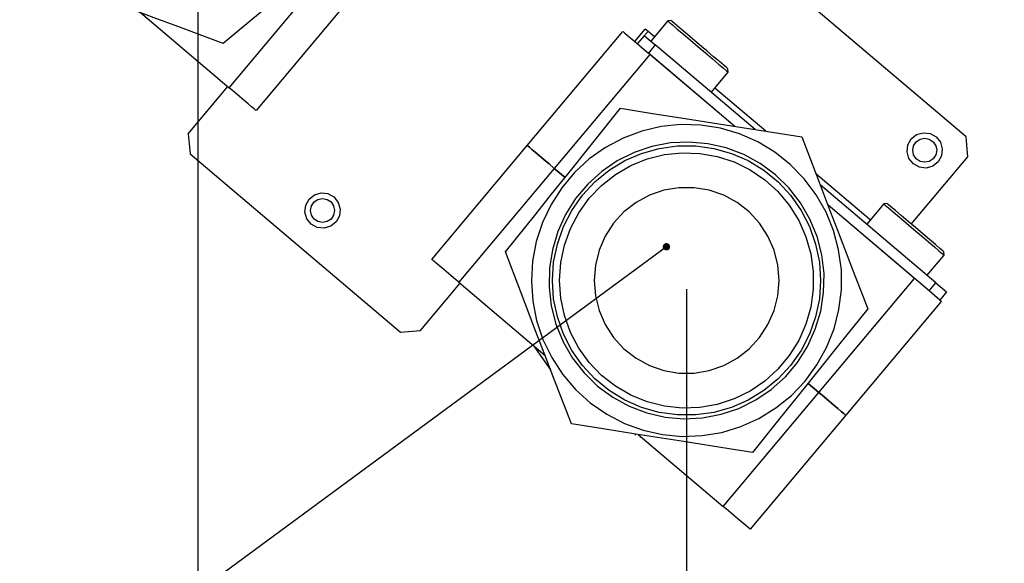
# Model space of a CAD drawing. Header units: millimetres. Extents: x 0 to 39025, y -31299 to 8400.
# Tile 301 of 373: x 14229 to 14369, y 1836 to 1913. Entities that reach past the tile are written whole.
import ezdxf

# ---------------------------------------------------------------- set-up
doc = ezdxf.new("R2010")
doc.units = ezdxf.units.MM
doc.header["$PDSIZE"] = -1
doc.layers.add('ANOTACIJE', color=7, linetype='Continuous')
doc.layers.add('DIMENZIJE', color=4, linetype='Continuous')
doc.styles.add('SLDTEXTSTYLE6', font='txt')
doc.styles.get("Standard").update_dxf_attribs({"font": 'Montserrat-Regular.ttf'})
doc.dimstyles.new('SLDDIMSTYLE0', dxfattribs={"dimtxt": 3, "dimasz": 3.414889, "dimexe": 0, "dimexo": 0.0625, "dimgap": 0.75, "dimtad": 1, "dimdec": 0, "dimlfac": 20, "dimrnd": 1e-09, "dimzin": 12, "dimdsep": 46, "dimtxsty": 'SLDTEXTSTYLE6', "dimsah": 1, "dimcen": 0.09, "dimadec": 0, "dimazin": 3, "dimtfac": 1, "dimtdec": 0, "dimtofl": 0, "dimtmove": 0, "dimatfit": 3, "dimfxl": 1, "dimfrac": 2, "dimtolj": 1, "dimtzin": 12, "dimarcsym": 0})
doc.dimstyles.new('SLDDIMSTYLE2', dxfattribs={"dimtxt": 0.18, "dimasz": 1.050735, "dimexe": 0, "dimexo": 0.0625, "dimgap": 0, "dimtad": 0, "dimtih": 1, "dimtoh": 1, "dimdec": 0, "dimrnd": 1e-09, "dimzin": 0, "dimdsep": 46, "dimtxsty": 'Standard', "dimblk1": 'DOT', "dimblk2": 'DOT', "dimsah": 1, "dimcen": 0.09, "dimadec": 0, "dimazin": 0, "dimtfac": 1.050735, "dimtdec": 0, "dimtofl": 0, "dimtmove": 0, "dimatfit": 3, "dimldrblk": 'DOT', "dimfxl": 1, "dimfrac": 2, "dimtolj": 1, "dimtzin": 0, "dimarcsym": 0})

# ---------------------------------------------------------------- blocks, each defined once
blk = doc.blocks.new('*U56')
at = {"lineweight": 25}
for points in [[(178.58, 450.3), (178.58, 450.3), (82.42, 531.77), (82.42, 531.77)], [(74.19, 457.24), (74.19, 457.24), (87.72, 473.38), (87.72, 473.38)], [(91.55, 470.14), (91.55, 470.14), (78.01, 454), (78.01, 454)], [(61.64, 467.87), (61.64, 467.87), (74.19, 457.24), (74.19, 457.24)], [(136.33, 466.69), (136.33, 466.69), (133.92, 463.81), (133.92, 463.81)], [(136.81, 466.74), (136.81, 466.74), (136.33, 466.69), (136.33, 466.69)], [(116.43, 449.06), (116.43, 449.06), (129.96, 465.2), (129.96, 465.2)], [(131.67, 463.76), (131.67, 463.76), (133.15, 465.52), (133.15, 465.52)], [(132.05, 463.43), (132.05, 463.43), (133.02, 464.59), (133.02, 464.59)], [(133.02, 464.59), (133.02, 464.59), (134.55, 463.29), (134.55, 463.29)], [(133.53, 465.2), (133.53, 465.2), (133.15, 465.52), (133.15, 465.52)], [(134.44, 464.43), (134.44, 464.43), (133.53, 465.2), (133.53, 465.2)], [(134.55, 463.29), (134.55, 463.29), (133.58, 462.13), (133.58, 462.13)], [(148.69, 451.31), (148.69, 451.31), (134.55, 463.29), (134.55, 463.29)], [(133.79, 461.96), (133.79, 461.96), (120.26, 445.82), (120.26, 445.82)], [(133.58, 462.13), (133.58, 462.13), (133.58, 462.14), (133.58, 462.14)], [(145.82, 451.76), (145.82, 451.76), (133.58, 462.13), (133.58, 462.13)], [(145.82, 451.76), (145.82, 451.76), (133.79, 461.96), (133.79, 461.96)], [(142.47, 456.57), (142.47, 456.57), (144.89, 459.45), (144.89, 459.45)], [(144.89, 459.45), (144.89, 459.45), (144.84, 459.93), (144.84, 459.93)], [(68.41, 450.7), (68.41, 450.7), (74.01, 457.39), (74.01, 457.39)], [(150.21, 451.07), (150.21, 451.07), (142.99, 457.19), (142.99, 457.19)], [(68.41, 450.7), (68.41, 450.7), (68.65, 447.87), (68.65, 447.87)], [(178.82, 447.47), (178.82, 447.47), (178.58, 450.3), (178.58, 450.3)], [(68.65, 447.87), (68.65, 447.87), (98.47, 422.6), (98.47, 422.6)], [(102.9, 432.91), (102.9, 432.91), (116.43, 449.06), (116.43, 449.06)], [(170.82, 437.92), (170.82, 437.92), (178.82, 447.47), (178.82, 447.47)], [(120.26, 445.82), (120.26, 445.82), (106.72, 429.68), (106.72, 429.68)], [(120.26, 445.82), (120.26, 445.82), (121.78, 444.52), (121.78, 444.52)], [(121.78, 444.52), (121.78, 444.52), (120.26, 445.82), (120.26, 445.82)], [(165.02, 438.52), (165.02, 438.52), (157.31, 445.06), (157.31, 445.06)], [(174.31, 429.6), (174.31, 429.6), (157.9, 443.5), (157.9, 443.5)], [(166.92, 440.79), (166.92, 440.79), (164.51, 437.91), (164.51, 437.91)], [(167.39, 440.82), (167.39, 440.82), (166.92, 440.79), (166.92, 440.79)], [(173.34, 428.45), (173.34, 428.45), (159.03, 440.58), (159.03, 440.58)], [(171.26, 430.22), (171.26, 430.22), (159.03, 440.58), (159.03, 440.58)], [(175.47, 433.54), (175.47, 433.54), (175.43, 434.01), (175.43, 434.01)], [(173.06, 430.67), (173.06, 430.67), (175.47, 433.54), (175.47, 433.54)], [(106.72, 429.68), (106.72, 429.68), (118.95, 419.32), (118.95, 419.32)], [(157.72, 414.08), (157.72, 414.08), (171.26, 430.22), (171.26, 430.22)], [(101.29, 422.84), (101.29, 422.84), (106.89, 429.53), (106.89, 429.53)], [(173.34, 428.45), (173.34, 428.45), (174.31, 429.6), (174.31, 429.6)], [(174.87, 427.16), (174.87, 427.16), (173.34, 428.45), (173.34, 428.45)], [(174.31, 429.6), (174.31, 429.6), (175.84, 428.31), (175.84, 428.31)], [(175.84, 428.31), (175.84, 428.31), (174.87, 427.16), (174.87, 427.16)], [(175.08, 426.98), (175.08, 426.98), (161.54, 410.84), (161.54, 410.84)], [(98.47, 422.6), (98.47, 422.6), (101.29, 422.84), (101.29, 422.84)], [(117.25, 420.76), (117.25, 420.76), (119.74, 417.26), (119.74, 417.26)], [(156.2, 415.37), (156.2, 415.37), (157.72, 414.08), (157.72, 414.08)], [(157.72, 414.08), (157.72, 414.08), (156.2, 415.37), (156.2, 415.37)], [(144.19, 397.94), (144.19, 397.94), (157.72, 414.08), (157.72, 414.08)], [(161.54, 410.84), (161.54, 410.84), (148.01, 394.7), (148.01, 394.7)], [(131.71, 408.21), (131.71, 408.21), (131.71, 408.02), (131.71, 408.02)], [(132.15, 408.14), (132.15, 408.14), (144.19, 397.94), (144.19, 397.94)], [(132.37, 407.81), (132.37, 407.81), (132.54, 407.81), (132.54, 407.81)]]:
    blk.add_open_spline(points, degree=3, dxfattribs=at)
for points, knots in [([(93.35, 480.16), (93.35, 480.16), (89.82, 477.22), (89.82, 477.22), (89.82, 477.22), (86.21, 474.22), (86.21, 474.22), (86.21, 474.22), (81.1, 469.97), (81.1, 469.97), (81.1, 469.97), (75.9, 465.64), (75.9, 465.64), (75.9, 465.64), (73.34, 463.5), (73.34, 463.5)], [0, 0, 0, 0, 1, 1, 1, 2, 2, 2, 3, 3, 3, 4, 4, 4, 5, 5, 5, 5]), ([(73.34, 463.5), (73.34, 463.5), (66.92, 465.9), (66.92, 465.9), (66.92, 465.9), (63.55, 467.15), (63.55, 467.15), (63.55, 467.15), (60.16, 468.42), (60.16, 468.42), (60.16, 468.42), (54.56, 470.51), (54.56, 470.51), (54.56, 470.51), (48.98, 472.59), (48.98, 472.59)], [0, 0, 0, 0, 1, 1, 1, 2, 2, 2, 3, 3, 3, 4, 4, 4, 5, 5, 5, 5]), ([(136.33, 466.69), (136.33, 466.69), (136.34, 466.69), (136.34, 466.69), (136.34, 466.69), (136.55, 466.52), (136.55, 466.52), (136.55, 466.52), (137, 466.13), (137, 466.13), (137, 466.13), (137.68, 465.55), (137.68, 465.55), (137.68, 465.55), (138.55, 464.82), (138.55, 464.82), (138.55, 464.82), (139.54, 463.98), (139.54, 463.98), (139.54, 463.98), (140.61, 463.08), (140.61, 463.08)], [0, 0, 0, 0, 1, 1, 1, 2, 2, 2, 3, 3, 3, 4, 4, 4, 5, 5, 5, 6, 6, 6, 7, 7, 7, 7]), ([(144.84, 459.93), (144.84, 459.93), (144.71, 460.04), (144.71, 460.04), (144.71, 460.04), (144.31, 460.38), (144.31, 460.38), (144.31, 460.38), (143.67, 460.93), (143.67, 460.93), (143.67, 460.93), (142.83, 461.63), (142.83, 461.63), (142.83, 461.63), (141.87, 462.45), (141.87, 462.45), (141.87, 462.45), (140.83, 463.33), (140.83, 463.33), (140.83, 463.33), (139.78, 464.21), (139.78, 464.21), (139.78, 464.21), (138.82, 465.03), (138.82, 465.03), (138.82, 465.03), (137.99, 465.74), (137.99, 465.74), (137.99, 465.74), (137.35, 466.28), (137.35, 466.28), (137.35, 466.28), (136.95, 466.62), (136.95, 466.62), (136.95, 466.62), (136.81, 466.74), (136.81, 466.74)], [0, 0, 0, 0, 1, 1, 1, 2, 2, 2, 3, 3, 3, 4, 4, 4, 5, 5, 5, 6, 6, 6, 7, 7, 7, 8, 8, 8, 9, 9, 9, 10, 10, 10, 11, 11, 11, 12, 12, 12, 12]), ([(129.96, 465.2), (129.96, 465.2), (130.04, 465.13), (130.04, 465.13), (130.04, 465.13), (130.26, 464.95), (130.26, 464.95), (130.26, 464.95), (130.61, 464.65), (130.61, 464.65), (130.61, 464.65), (131.09, 464.25), (131.09, 464.25), (131.09, 464.25), (131.66, 463.76), (131.66, 463.76), (131.66, 463.76), (132.33, 463.2), (132.33, 463.2), (132.33, 463.2), (133.05, 462.59), (133.05, 462.59), (133.05, 462.59), (133.58, 462.13), (133.58, 462.13)], [0, 0, 0, 0, 1, 1, 1, 2, 2, 2, 3, 3, 3, 4, 4, 4, 5, 5, 5, 6, 6, 6, 7, 7, 7, 8, 8, 8, 8]), ([(133.53, 465.2), (133.53, 465.2), (133.43, 465.08), (133.43, 465.08), (133.43, 465.08), (133.34, 464.96), (133.34, 464.96), (133.34, 464.96), (133.24, 464.86), (133.24, 464.86), (133.24, 464.86), (133.17, 464.76), (133.17, 464.76), (133.17, 464.76), (133.1, 464.69), (133.1, 464.69), (133.1, 464.69), (133.05, 464.63), (133.05, 464.63), (133.05, 464.63), (133.03, 464.59), (133.03, 464.59), (133.03, 464.59), (133.02, 464.59), (133.02, 464.59)], [0, 0, 0, 0, 1, 1, 1, 2, 2, 2, 3, 3, 3, 4, 4, 4, 5, 5, 5, 6, 6, 6, 7, 7, 7, 8, 8, 8, 8]), ([(140.61, 463.08), (140.61, 463.08), (141.68, 462.18), (141.68, 462.18), (141.68, 462.18), (142.67, 461.33), (142.67, 461.33), (142.67, 461.33), (143.54, 460.59), (143.54, 460.59), (143.54, 460.59), (144.22, 460.02), (144.22, 460.02), (144.22, 460.02), (144.67, 459.63), (144.67, 459.63), (144.67, 459.63), (144.88, 459.46), (144.88, 459.46), (144.88, 459.46), (144.89, 459.45), (144.89, 459.45)], [0, 0, 0, 0, 1, 1, 1, 2, 2, 2, 3, 3, 3, 4, 4, 4, 5, 5, 5, 6, 6, 6, 7, 7, 7, 7]), ([(78.01, 454), (78.01, 454), (77.94, 454.06), (77.94, 454.06), (77.94, 454.06), (77.72, 454.25), (77.72, 454.25), (77.72, 454.25), (77.36, 454.54), (77.36, 454.54), (77.36, 454.54), (76.89, 454.95), (76.89, 454.95), (76.89, 454.95), (76.31, 455.44), (76.31, 455.44), (76.31, 455.44), (75.65, 456), (75.65, 456), (75.65, 456), (74.94, 456.61), (74.94, 456.61), (74.94, 456.61), (74.19, 457.24), (74.19, 457.24)], [0, 0, 0, 0, 1, 1, 1, 2, 2, 2, 3, 3, 3, 4, 4, 4, 5, 5, 5, 6, 6, 6, 7, 7, 7, 8, 8, 8, 8]), ([(113.33, 434), (113.33, 434), (117.62, 439.35), (117.62, 439.35), (117.62, 439.35), (119.88, 442.16), (119.88, 442.16), (119.88, 442.16), (122.15, 444.98), (122.15, 444.98), (122.15, 444.98), (125.91, 449.66), (125.91, 449.66), (125.91, 449.66), (129.65, 454.32), (129.65, 454.32)], [0, 0, 0, 0, 1, 1, 1, 2, 2, 2, 3, 3, 3, 4, 4, 4, 5, 5, 5, 5]), ([(129.65, 454.32), (129.65, 454.32), (134.18, 453.6), (134.18, 453.6), (134.18, 453.6), (138.8, 452.87), (138.8, 452.87), (138.8, 452.87), (145.35, 451.84), (145.35, 451.84), (145.35, 451.84), (152.03, 450.79), (152.03, 450.79), (152.03, 450.79), (155.31, 450.26), (155.31, 450.26)], [0, 0, 0, 0, 1, 1, 1, 2, 2, 2, 3, 3, 3, 4, 4, 4, 5, 5, 5, 5]), ([(135.58, 408.12), (135.58, 408.12), (132.84, 408.74), (132.84, 408.74), (132.84, 408.74), (130.18, 409.7), (130.18, 409.7), (130.18, 409.7), (127.68, 411), (127.68, 411), (127.68, 411), (125.36, 412.61), (125.36, 412.61), (125.36, 412.61), (123.27, 414.51), (123.27, 414.51), (123.27, 414.51), (121.43, 416.65), (121.43, 416.65), (121.43, 416.65), (119.89, 419.02), (119.89, 419.02), (119.89, 419.02), (118.65, 421.56), (118.65, 421.56), (118.65, 421.56), (117.75, 424.25), (117.75, 424.25), (117.75, 424.25), (117.2, 427.02), (117.2, 427.02), (117.2, 427.02), (117.01, 429.84), (117.01, 429.84), (117.01, 429.84), (117.18, 432.67), (117.18, 432.67), (117.18, 432.67), (117.7, 435.45), (117.7, 435.45), (117.7, 435.45), (118.58, 438.15), (118.58, 438.15), (118.58, 438.15), (119.79, 440.7), (119.79, 440.7), (119.79, 440.7), (121.31, 443.08), (121.31, 443.08), (121.31, 443.08), (123.13, 445.25), (123.13, 445.25), (123.13, 445.25), (125.21, 447.16), (125.21, 447.16), (125.21, 447.16), (127.51, 448.79), (127.51, 448.79), (127.51, 448.79), (130, 450.11), (130, 450.11), (130, 450.11), (132.64, 451.1), (132.64, 451.1), (132.64, 451.1), (135.38, 451.74), (135.38, 451.74), (135.38, 451.74), (138.18, 452.03), (138.18, 452.03), (138.18, 452.03), (141, 451.95), (141, 451.95), (141, 451.95), (143.79, 451.51), (143.79, 451.51), (143.79, 451.51), (146.49, 450.72), (146.49, 450.72), (146.49, 450.72), (149.07, 449.58), (149.07, 449.58), (149.07, 449.58), (151.48, 448.13), (151.48, 448.13), (151.48, 448.13), (153.69, 446.37), (153.69, 446.37), (153.69, 446.37), (155.66, 444.35), (155.66, 444.35), (155.66, 444.35), (157.35, 442.08), (157.35, 442.08), (157.35, 442.08), (158.75, 439.62), (158.75, 439.62), (158.75, 439.62), (159.82, 437.01), (159.82, 437.01), (159.82, 437.01), (160.54, 434.27), (160.54, 434.27), (160.54, 434.27), (160.92, 431.46), (160.92, 431.46), (160.92, 431.46), (160.93, 428.63), (160.93, 428.63), (160.93, 428.63), (160.58, 425.82), (160.58, 425.82), (160.58, 425.82), (159.88, 423.08), (159.88, 423.08), (159.88, 423.08), (158.84, 420.45), (158.84, 420.45), (158.84, 420.45), (157.47, 417.98), (157.47, 417.98), (157.47, 417.98), (155.79, 415.7), (155.79, 415.7), (155.79, 415.7), (153.84, 413.66), (153.84, 413.66), (153.84, 413.66), (151.65, 411.89), (151.65, 411.89), (151.65, 411.89), (149.25, 410.41), (149.25, 410.41), (149.25, 410.41), (146.68, 409.25), (146.68, 409.25), (146.68, 409.25), (143.98, 408.43), (143.98, 408.43), (143.98, 408.43), (141.2, 407.97), (141.2, 407.97), (141.2, 407.97), (138.39, 407.86), (138.39, 407.86), (138.39, 407.86), (135.58, 408.12), (135.58, 408.12)], [0, 0, 0, 0, 1, 1, 1, 2, 2, 2, 3, 3, 3, 4, 4, 4, 5, 5, 5, 6, 6, 6, 7, 7, 7, 8, 8, 8, 9, 9, 9, 10, 10, 10, 11, 11, 11, 12, 12, 12, 13, 13, 13, 14, 14, 14, 15, 15, 15, 16, 16, 16, 17, 17, 17, 18, 18, 18, 19, 19, 19, 20, 20, 20, 21, 21, 21, 22, 22, 22, 23, 23, 23, 24, 24, 24, 25, 25, 25, 26, 26, 26, 27, 27, 27, 28, 28, 28, 29, 29, 29, 30, 30, 30, 31, 31, 31, 32, 32, 32, 33, 33, 33, 34, 34, 34, 35, 35, 35, 36, 36, 36, 37, 37, 37, 38, 38, 38, 39, 39, 39, 40, 40, 40, 41, 41, 41, 42, 42, 42, 43, 43, 43, 44, 44, 44, 45, 45, 45, 46, 46, 46, 47, 47, 47, 48, 48, 48, 49, 49, 49, 49]), ([(171.12, 446.45), (171.12, 446.45), (171.97, 445.98), (171.97, 445.98), (171.97, 445.98), (172.94, 445.86), (172.94, 445.86), (172.94, 445.86), (173.88, 446.14), (173.88, 446.14), (173.88, 446.14), (174.64, 446.75), (174.64, 446.75), (174.64, 446.75), (175.11, 447.61), (175.11, 447.61), (175.11, 447.61), (175.22, 448.59), (175.22, 448.59), (175.22, 448.59), (174.95, 449.52), (174.95, 449.52), (174.95, 449.52), (174.34, 450.29), (174.34, 450.29), (174.34, 450.29), (173.48, 450.76), (173.48, 450.76), (173.48, 450.76), (172.52, 450.87), (172.52, 450.87), (172.52, 450.87), (171.58, 450.6), (171.58, 450.6), (171.58, 450.6), (170.82, 449.99), (170.82, 449.99), (170.82, 449.99), (170.34, 449.13), (170.34, 449.13), (170.34, 449.13), (170.24, 448.15), (170.24, 448.15), (170.24, 448.15), (170.5, 447.22), (170.5, 447.22), (170.5, 447.22), (171.12, 446.45), (171.12, 446.45)], [0, 0, 0, 0, 1, 1, 1, 2, 2, 2, 3, 3, 3, 4, 4, 4, 5, 5, 5, 6, 6, 6, 7, 7, 7, 8, 8, 8, 9, 9, 9, 10, 10, 10, 11, 11, 11, 12, 12, 12, 13, 13, 13, 14, 14, 14, 15, 15, 15, 16, 16, 16, 16]), ([(135.97, 410.58), (135.97, 410.58), (133.37, 411.18), (133.37, 411.18), (133.37, 411.18), (130.88, 412.12), (130.88, 412.12), (130.88, 412.12), (128.54, 413.4), (128.54, 413.4), (128.54, 413.4), (126.39, 414.98), (126.39, 414.98), (126.39, 414.98), (124.49, 416.85), (124.49, 416.85), (124.49, 416.85), (122.84, 418.95), (122.84, 418.95), (122.84, 418.95), (121.5, 421.26), (121.5, 421.26), (121.5, 421.26), (120.49, 423.74), (120.49, 423.74), (120.49, 423.74), (119.82, 426.33), (119.82, 426.33), (119.82, 426.33), (119.51, 428.99), (119.51, 428.99), (119.51, 428.99), (119.56, 431.66), (119.56, 431.66), (119.56, 431.66), (119.98, 434.3), (119.98, 434.3), (119.98, 434.3), (120.74, 436.86), (120.74, 436.86), (120.74, 436.86), (121.85, 439.3), (121.85, 439.3), (121.85, 439.3), (123.27, 441.55), (123.27, 441.55), (123.27, 441.55), (125, 443.59), (125, 443.59), (125, 443.59), (126.97, 445.39), (126.97, 445.39), (126.97, 445.39), (129.18, 446.89), (129.18, 446.89), (129.18, 446.89), (131.57, 448.07), (131.57, 448.07), (131.57, 448.07), (134.09, 448.92), (134.09, 448.92), (134.09, 448.92), (136.7, 449.41), (136.7, 449.41), (136.7, 449.41), (139.36, 449.54), (139.36, 449.54), (139.36, 449.54), (142.01, 449.31), (142.01, 449.31), (142.01, 449.31), (144.61, 448.72), (144.61, 448.72), (144.61, 448.72), (147.1, 447.77), (147.1, 447.77), (147.1, 447.77), (149.44, 446.5), (149.44, 446.5), (149.44, 446.5), (151.58, 444.91), (151.58, 444.91), (151.58, 444.91), (153.49, 443.05), (153.49, 443.05), (153.49, 443.05), (155.13, 440.94), (155.13, 440.94), (155.13, 440.94), (156.47, 438.63), (156.47, 438.63), (156.47, 438.63), (157.49, 436.16), (157.49, 436.16), (157.49, 436.16), (158.16, 433.57), (158.16, 433.57), (158.16, 433.57), (158.47, 430.91), (158.47, 430.91), (158.47, 430.91), (158.41, 428.23), (158.41, 428.23), (158.41, 428.23), (158, 425.6), (158, 425.6), (158, 425.6), (157.23, 423.03), (157.23, 423.03), (157.23, 423.03), (156.13, 420.6), (156.13, 420.6), (156.13, 420.6), (154.7, 418.34), (154.7, 418.34), (154.7, 418.34), (152.99, 416.3), (152.99, 416.3), (152.99, 416.3), (151, 414.51), (151, 414.51), (151, 414.51), (148.8, 413.01), (148.8, 413.01), (148.8, 413.01), (146.42, 411.82), (146.42, 411.82), (146.42, 411.82), (143.89, 410.98), (143.89, 410.98), (143.89, 410.98), (141.27, 410.48), (141.27, 410.48), (141.27, 410.48), (138.61, 410.35), (138.61, 410.35), (138.61, 410.35), (135.97, 410.58), (135.97, 410.58)], [0, 0, 0, 0, 1, 1, 1, 2, 2, 2, 3, 3, 3, 4, 4, 4, 5, 5, 5, 6, 6, 6, 7, 7, 7, 8, 8, 8, 9, 9, 9, 10, 10, 10, 11, 11, 11, 12, 12, 12, 13, 13, 13, 14, 14, 14, 15, 15, 15, 16, 16, 16, 17, 17, 17, 18, 18, 18, 19, 19, 19, 20, 20, 20, 21, 21, 21, 22, 22, 22, 23, 23, 23, 24, 24, 24, 25, 25, 25, 26, 26, 26, 27, 27, 27, 28, 28, 28, 29, 29, 29, 30, 30, 30, 31, 31, 31, 32, 32, 32, 33, 33, 33, 34, 34, 34, 35, 35, 35, 36, 36, 36, 37, 37, 37, 38, 38, 38, 39, 39, 39, 40, 40, 40, 41, 41, 41, 42, 42, 42, 43, 43, 43, 44, 44, 44, 45, 45, 45, 46, 46, 46, 46]), ([(155.31, 450.26), (155.31, 450.26), (157.78, 443.84), (157.78, 443.84), (157.78, 443.84), (159.07, 440.47), (159.07, 440.47), (159.07, 440.47), (160.37, 437.08), (160.37, 437.08), (160.37, 437.08), (162.52, 431.48), (162.52, 431.48), (162.52, 431.48), (164.66, 425.9), (164.66, 425.9)], [0, 0, 0, 0, 1, 1, 1, 2, 2, 2, 3, 3, 3, 4, 4, 4, 5, 5, 5, 5]), ([(174.43, 448.37), (174.43, 448.37), (174.29, 449.03), (174.29, 449.03), (174.29, 449.03), (173.93, 449.58), (173.93, 449.58), (173.93, 449.58), (173.38, 449.95), (173.38, 449.95), (173.38, 449.95), (172.73, 450.08), (172.73, 450.08), (172.73, 450.08), (172.08, 449.95), (172.08, 449.95), (172.08, 449.95), (171.52, 449.58), (171.52, 449.58), (171.52, 449.58), (171.15, 449.03), (171.15, 449.03), (171.15, 449.03), (171.03, 448.37), (171.03, 448.37), (171.03, 448.37), (171.15, 447.72), (171.15, 447.72), (171.15, 447.72), (171.52, 447.16), (171.52, 447.16), (171.52, 447.16), (172.08, 446.79), (172.08, 446.79), (172.08, 446.79), (172.73, 446.67), (172.73, 446.67), (172.73, 446.67), (173.38, 446.79), (173.38, 446.79), (173.38, 446.79), (173.93, 447.16), (173.93, 447.16), (173.93, 447.16), (174.29, 447.72), (174.29, 447.72), (174.29, 447.72), (174.43, 448.37), (174.43, 448.37)], [0, 0, 0, 0, 1, 1, 1, 2, 2, 2, 3, 3, 3, 4, 4, 4, 5, 5, 5, 6, 6, 6, 7, 7, 7, 8, 8, 8, 9, 9, 9, 10, 10, 10, 11, 11, 11, 12, 12, 12, 13, 13, 13, 14, 14, 14, 15, 15, 15, 16, 16, 16, 16]), ([(116.43, 449.06), (116.43, 449.06), (116.51, 448.99), (116.51, 448.99), (116.51, 448.99), (116.73, 448.81), (116.73, 448.81), (116.73, 448.81), (117.08, 448.51), (117.08, 448.51), (117.08, 448.51), (117.55, 448.11), (117.55, 448.11), (117.55, 448.11), (118.13, 447.62), (118.13, 447.62), (118.13, 447.62), (118.79, 447.06), (118.79, 447.06), (118.79, 447.06), (119.51, 446.45), (119.51, 446.45), (119.51, 446.45), (120.26, 445.82), (120.26, 445.82)], [0, 0, 0, 0, 1, 1, 1, 2, 2, 2, 3, 3, 3, 4, 4, 4, 5, 5, 5, 6, 6, 6, 7, 7, 7, 8, 8, 8, 8]), ([(120.26, 445.82), (120.26, 445.82), (119.51, 446.45), (119.51, 446.45), (119.51, 446.45), (118.79, 447.06), (118.79, 447.06), (118.79, 447.06), (118.13, 447.62), (118.13, 447.62), (118.13, 447.62), (117.55, 448.11), (117.55, 448.11), (117.55, 448.11), (117.08, 448.51), (117.08, 448.51), (117.08, 448.51), (116.73, 448.81), (116.73, 448.81), (116.73, 448.81), (116.51, 448.99), (116.51, 448.99), (116.51, 448.99), (116.43, 449.06), (116.43, 449.06)], [0, 0, 0, 0, 1, 1, 1, 2, 2, 2, 3, 3, 3, 4, 4, 4, 5, 5, 5, 6, 6, 6, 7, 7, 7, 8, 8, 8, 8]), ([(157.99, 429.95), (157.99, 429.95), (157.81, 432.55), (157.81, 432.55), (157.81, 432.55), (157.28, 435.1), (157.28, 435.1), (157.28, 435.1), (156.41, 437.56), (156.41, 437.56), (156.41, 437.56), (155.22, 439.87), (155.22, 439.87), (155.22, 439.87), (153.73, 442), (153.73, 442), (153.73, 442), (151.96, 443.91), (151.96, 443.91), (151.96, 443.91), (149.94, 445.55), (149.94, 445.55), (149.94, 445.55), (147.73, 446.91), (147.73, 446.91), (147.73, 446.91), (145.35, 447.94), (145.35, 447.94), (145.35, 447.94), (142.85, 448.64), (142.85, 448.64), (142.85, 448.64), (140.29, 449), (140.29, 449), (140.29, 449), (137.7, 449), (137.7, 449), (137.7, 449), (135.12, 448.64), (135.12, 448.64), (135.12, 448.64), (132.62, 447.94), (132.62, 447.94), (132.62, 447.94), (130.25, 446.91), (130.25, 446.91), (130.25, 446.91), (128.03, 445.55), (128.03, 445.55), (128.03, 445.55), (126.02, 443.91), (126.02, 443.91), (126.02, 443.91), (124.25, 442), (124.25, 442), (124.25, 442), (122.75, 439.87), (122.75, 439.87), (122.75, 439.87), (121.56, 437.56), (121.56, 437.56), (121.56, 437.56), (120.69, 435.1), (120.69, 435.1), (120.69, 435.1), (120.16, 432.55), (120.16, 432.55), (120.16, 432.55), (119.99, 429.95), (119.99, 429.95), (119.99, 429.95), (120.16, 427.35), (120.16, 427.35), (120.16, 427.35), (120.69, 424.79), (120.69, 424.79), (120.69, 424.79), (121.56, 422.34), (121.56, 422.34), (121.56, 422.34), (122.75, 420.02), (122.75, 420.02), (122.75, 420.02), (124.25, 417.89), (124.25, 417.89), (124.25, 417.89), (126.02, 415.99), (126.02, 415.99), (126.02, 415.99), (128.03, 414.35), (128.03, 414.35), (128.03, 414.35), (130.25, 412.99), (130.25, 412.99), (130.25, 412.99), (132.62, 411.95), (132.62, 411.95), (132.62, 411.95), (135.12, 411.25), (135.12, 411.25), (135.12, 411.25), (137.7, 410.9), (137.7, 410.9), (137.7, 410.9), (140.29, 410.9), (140.29, 410.9), (140.29, 410.9), (142.85, 411.25), (142.85, 411.25), (142.85, 411.25), (145.35, 411.95), (145.35, 411.95), (145.35, 411.95), (147.73, 412.99), (147.73, 412.99), (147.73, 412.99), (149.94, 414.35), (149.94, 414.35), (149.94, 414.35), (151.96, 415.99), (151.96, 415.99), (151.96, 415.99), (153.73, 417.89), (153.73, 417.89), (153.73, 417.89), (155.22, 420.02), (155.22, 420.02), (155.22, 420.02), (156.41, 422.34), (156.41, 422.34), (156.41, 422.34), (157.28, 424.79), (157.28, 424.79), (157.28, 424.79), (157.81, 427.35), (157.81, 427.35), (157.81, 427.35), (157.99, 429.95), (157.99, 429.95)], [0, 0, 0, 0, 1, 1, 1, 2, 2, 2, 3, 3, 3, 4, 4, 4, 5, 5, 5, 6, 6, 6, 7, 7, 7, 8, 8, 8, 9, 9, 9, 10, 10, 10, 11, 11, 11, 12, 12, 12, 13, 13, 13, 14, 14, 14, 15, 15, 15, 16, 16, 16, 17, 17, 17, 18, 18, 18, 19, 19, 19, 20, 20, 20, 21, 21, 21, 22, 22, 22, 23, 23, 23, 24, 24, 24, 25, 25, 25, 26, 26, 26, 27, 27, 27, 28, 28, 28, 29, 29, 29, 30, 30, 30, 31, 31, 31, 32, 32, 32, 33, 33, 33, 34, 34, 34, 35, 35, 35, 36, 36, 36, 37, 37, 37, 38, 38, 38, 39, 39, 39, 40, 40, 40, 41, 41, 41, 42, 42, 42, 43, 43, 43, 44, 44, 44, 45, 45, 45, 46, 46, 46, 46]), ([(120.99, 429.95), (120.99, 429.95), (121.17, 427.43), (121.17, 427.43), (121.17, 427.43), (121.69, 424.96), (121.69, 424.96), (121.69, 424.96), (122.55, 422.59), (122.55, 422.59), (122.55, 422.59), (123.73, 420.36), (123.73, 420.36), (123.73, 420.36), (125.2, 418.32), (125.2, 418.32), (125.2, 418.32), (126.94, 416.5), (126.94, 416.5), (126.94, 416.5), (128.93, 414.95), (128.93, 414.95), (128.93, 414.95), (131.1, 413.69), (131.1, 413.69), (131.1, 413.69), (133.43, 412.74), (133.43, 412.74), (133.43, 412.74), (135.86, 412.13), (135.86, 412.13), (135.86, 412.13), (138.36, 411.87), (138.36, 411.87), (138.36, 411.87), (140.87, 411.95), (140.87, 411.95), (140.87, 411.95), (143.34, 412.39), (143.34, 412.39), (143.34, 412.39), (145.73, 413.17), (145.73, 413.17), (145.73, 413.17), (147.99, 414.28), (147.99, 414.28), (147.99, 414.28), (150.07, 415.69), (150.07, 415.69), (150.07, 415.69), (151.93, 417.38), (151.93, 417.38), (151.93, 417.38), (153.55, 419.31), (153.55, 419.31), (153.55, 419.31), (154.88, 421.45), (154.88, 421.45), (154.88, 421.45), (155.91, 423.76), (155.91, 423.76), (155.91, 423.76), (156.6, 426.18), (156.6, 426.18), (156.6, 426.18), (156.94, 428.69), (156.94, 428.69), (156.94, 428.69), (156.94, 431.21), (156.94, 431.21), (156.94, 431.21), (156.6, 433.71), (156.6, 433.71), (156.6, 433.71), (155.91, 436.13), (155.91, 436.13), (155.91, 436.13), (154.88, 438.44), (154.88, 438.44), (154.88, 438.44), (153.55, 440.58), (153.55, 440.58), (153.55, 440.58), (151.93, 442.52), (151.93, 442.52), (151.93, 442.52), (150.07, 444.2), (150.07, 444.2), (150.07, 444.2), (147.99, 445.62), (147.99, 445.62), (147.99, 445.62), (145.73, 446.72), (145.73, 446.72), (145.73, 446.72), (143.34, 447.5), (143.34, 447.5), (143.34, 447.5), (140.87, 447.94), (140.87, 447.94), (140.87, 447.94), (138.36, 448.03), (138.36, 448.03), (138.36, 448.03), (135.86, 447.76), (135.86, 447.76), (135.86, 447.76), (133.43, 447.16), (133.43, 447.16), (133.43, 447.16), (131.1, 446.21), (131.1, 446.21), (131.1, 446.21), (128.93, 444.95), (128.93, 444.95), (128.93, 444.95), (126.94, 443.4), (126.94, 443.4), (126.94, 443.4), (125.2, 441.58), (125.2, 441.58), (125.2, 441.58), (123.73, 439.54), (123.73, 439.54), (123.73, 439.54), (122.55, 437.3), (122.55, 437.3), (122.55, 437.3), (121.69, 434.94), (121.69, 434.94), (121.69, 434.94), (121.17, 432.47), (121.17, 432.47), (121.17, 432.47), (120.99, 429.95), (120.99, 429.95)], [0, 0, 0, 0, 1, 1, 1, 2, 2, 2, 3, 3, 3, 4, 4, 4, 5, 5, 5, 6, 6, 6, 7, 7, 7, 8, 8, 8, 9, 9, 9, 10, 10, 10, 11, 11, 11, 12, 12, 12, 13, 13, 13, 14, 14, 14, 15, 15, 15, 16, 16, 16, 17, 17, 17, 18, 18, 18, 19, 19, 19, 20, 20, 20, 21, 21, 21, 22, 22, 22, 23, 23, 23, 24, 24, 24, 25, 25, 25, 26, 26, 26, 27, 27, 27, 28, 28, 28, 29, 29, 29, 30, 30, 30, 31, 31, 31, 32, 32, 32, 33, 33, 33, 34, 34, 34, 35, 35, 35, 36, 36, 36, 37, 37, 37, 38, 38, 38, 39, 39, 39, 40, 40, 40, 41, 41, 41, 42, 42, 42, 43, 43, 43, 44, 44, 44, 45, 45, 45, 45]), ([(85.82, 437.93), (85.82, 437.93), (86.67, 437.45), (86.67, 437.45), (86.67, 437.45), (87.64, 437.35), (87.64, 437.35), (87.64, 437.35), (88.58, 437.62), (88.58, 437.62), (88.58, 437.62), (89.34, 438.23), (89.34, 438.23), (89.34, 438.23), (89.81, 439.08), (89.81, 439.08), (89.81, 439.08), (89.92, 440.06), (89.92, 440.06), (89.92, 440.06), (89.65, 441), (89.65, 441), (89.65, 441), (89.04, 441.77), (89.04, 441.77), (89.04, 441.77), (88.18, 442.24), (88.18, 442.24), (88.18, 442.24), (87.21, 442.35), (87.21, 442.35), (87.21, 442.35), (86.28, 442.08), (86.28, 442.08), (86.28, 442.08), (85.51, 441.47), (85.51, 441.47), (85.51, 441.47), (85.04, 440.61), (85.04, 440.61), (85.04, 440.61), (84.93, 439.63), (84.93, 439.63), (84.93, 439.63), (85.2, 438.69), (85.2, 438.69), (85.2, 438.69), (85.82, 437.93), (85.82, 437.93)], [0, 0, 0, 0, 1, 1, 1, 2, 2, 2, 3, 3, 3, 4, 4, 4, 5, 5, 5, 6, 6, 6, 7, 7, 7, 8, 8, 8, 9, 9, 9, 10, 10, 10, 11, 11, 11, 12, 12, 12, 13, 13, 13, 14, 14, 14, 15, 15, 15, 16, 16, 16, 16]), ([(125.89, 429.95), (125.89, 429.95), (126.07, 432.11), (126.07, 432.11), (126.07, 432.11), (126.6, 434.23), (126.6, 434.23), (126.6, 434.23), (127.47, 436.21), (127.47, 436.21), (127.47, 436.21), (128.65, 438.04), (128.65, 438.04), (128.65, 438.04), (130.12, 439.64), (130.12, 439.64), (130.12, 439.64), (131.83, 440.97), (131.83, 440.97), (131.83, 440.97), (133.72, 442.01), (133.72, 442.01), (133.72, 442.01), (135.77, 442.72), (135.77, 442.72), (135.77, 442.72), (137.91, 443.07), (137.91, 443.07), (137.91, 443.07), (140.07, 443.07), (140.07, 443.07), (140.07, 443.07), (142.2, 442.72), (142.2, 442.72), (142.2, 442.72), (144.25, 442.01), (144.25, 442.01), (144.25, 442.01), (146.16, 440.97), (146.16, 440.97), (146.16, 440.97), (147.86, 439.64), (147.86, 439.64), (147.86, 439.64), (149.32, 438.04), (149.32, 438.04), (149.32, 438.04), (150.51, 436.21), (150.51, 436.21), (150.51, 436.21), (151.38, 434.23), (151.38, 434.23), (151.38, 434.23), (151.91, 432.11), (151.91, 432.11), (151.91, 432.11), (152.09, 429.95), (152.09, 429.95), (152.09, 429.95), (151.91, 427.78), (151.91, 427.78), (151.91, 427.78), (151.38, 425.67), (151.38, 425.67), (151.38, 425.67), (150.51, 423.68), (150.51, 423.68), (150.51, 423.68), (149.32, 421.86), (149.32, 421.86), (149.32, 421.86), (147.86, 420.26), (147.86, 420.26), (147.86, 420.26), (146.16, 418.92), (146.16, 418.92), (146.16, 418.92), (144.25, 417.89), (144.25, 417.89), (144.25, 417.89), (142.2, 417.19), (142.2, 417.19), (142.2, 417.19), (140.07, 416.82), (140.07, 416.82), (140.07, 416.82), (137.91, 416.82), (137.91, 416.82), (137.91, 416.82), (135.77, 417.19), (135.77, 417.19), (135.77, 417.19), (133.72, 417.89), (133.72, 417.89), (133.72, 417.89), (131.83, 418.92), (131.83, 418.92), (131.83, 418.92), (130.12, 420.26), (130.12, 420.26), (130.12, 420.26), (128.65, 421.86), (128.65, 421.86), (128.65, 421.86), (127.47, 423.68), (127.47, 423.68), (127.47, 423.68), (126.6, 425.67), (126.6, 425.67), (126.6, 425.67), (126.07, 427.78), (126.07, 427.78), (126.07, 427.78), (125.89, 429.95), (125.89, 429.95)], [0, 0, 0, 0, 1, 1, 1, 2, 2, 2, 3, 3, 3, 4, 4, 4, 5, 5, 5, 6, 6, 6, 7, 7, 7, 8, 8, 8, 9, 9, 9, 10, 10, 10, 11, 11, 11, 12, 12, 12, 13, 13, 13, 14, 14, 14, 15, 15, 15, 16, 16, 16, 17, 17, 17, 18, 18, 18, 19, 19, 19, 20, 20, 20, 21, 21, 21, 22, 22, 22, 23, 23, 23, 24, 24, 24, 25, 25, 25, 26, 26, 26, 27, 27, 27, 28, 28, 28, 29, 29, 29, 30, 30, 30, 31, 31, 31, 32, 32, 32, 33, 33, 33, 34, 34, 34, 35, 35, 35, 36, 36, 36, 37, 37, 37, 38, 38, 38, 38]), ([(89.13, 439.85), (89.13, 439.85), (89, 440.5), (89, 440.5), (89, 440.5), (88.63, 441.06), (88.63, 441.06), (88.63, 441.06), (88.07, 441.42), (88.07, 441.42), (88.07, 441.42), (87.43, 441.56), (87.43, 441.56), (87.43, 441.56), (86.78, 441.42), (86.78, 441.42), (86.78, 441.42), (86.23, 441.06), (86.23, 441.06), (86.23, 441.06), (85.86, 440.5), (85.86, 440.5), (85.86, 440.5), (85.73, 439.85), (85.73, 439.85), (85.73, 439.85), (85.86, 439.19), (85.86, 439.19), (85.86, 439.19), (86.23, 438.64), (86.23, 438.64), (86.23, 438.64), (86.78, 438.27), (86.78, 438.27), (86.78, 438.27), (87.43, 438.14), (87.43, 438.14), (87.43, 438.14), (88.07, 438.27), (88.07, 438.27), (88.07, 438.27), (88.63, 438.64), (88.63, 438.64), (88.63, 438.64), (89, 439.19), (89, 439.19), (89, 439.19), (89.13, 439.85), (89.13, 439.85)], [0, 0, 0, 0, 1, 1, 1, 2, 2, 2, 3, 3, 3, 4, 4, 4, 5, 5, 5, 6, 6, 6, 7, 7, 7, 8, 8, 8, 9, 9, 9, 10, 10, 10, 11, 11, 11, 12, 12, 12, 13, 13, 13, 14, 14, 14, 15, 15, 15, 16, 16, 16, 16]), ([(166.92, 440.79), (166.92, 440.79), (166.93, 440.78), (166.93, 440.78), (166.93, 440.78), (167.13, 440.61), (167.13, 440.61), (167.13, 440.61), (167.58, 440.22), (167.58, 440.22), (167.58, 440.22), (168.27, 439.64), (168.27, 439.64), (168.27, 439.64), (169.14, 438.91), (169.14, 438.91), (169.14, 438.91), (170.13, 438.06), (170.13, 438.06), (170.13, 438.06), (171.2, 437.16), (171.2, 437.16)], [0, 0, 0, 0, 1, 1, 1, 2, 2, 2, 3, 3, 3, 4, 4, 4, 5, 5, 5, 6, 6, 6, 7, 7, 7, 7]), ([(175.43, 434.01), (175.43, 434.01), (175.3, 434.13), (175.3, 434.13), (175.3, 434.13), (174.89, 434.48), (174.89, 434.48), (174.89, 434.48), (174.25, 435.01), (174.25, 435.01), (174.25, 435.01), (173.42, 435.72), (173.42, 435.72), (173.42, 435.72), (172.45, 436.54), (172.45, 436.54), (172.45, 436.54), (171.41, 437.42), (171.41, 437.42), (171.41, 437.42), (170.37, 438.3), (170.37, 438.3), (170.37, 438.3), (169.4, 439.12), (169.4, 439.12), (169.4, 439.12), (168.57, 439.83), (168.57, 439.83), (168.57, 439.83), (167.93, 440.37), (167.93, 440.37), (167.93, 440.37), (167.53, 440.71), (167.53, 440.71), (167.53, 440.71), (167.39, 440.82), (167.39, 440.82)], [0, 0, 0, 0, 1, 1, 1, 2, 2, 2, 3, 3, 3, 4, 4, 4, 5, 5, 5, 6, 6, 6, 7, 7, 7, 8, 8, 8, 9, 9, 9, 10, 10, 10, 11, 11, 11, 12, 12, 12, 12]), ([(171.2, 437.16), (171.2, 437.16), (172.26, 436.26), (172.26, 436.26), (172.26, 436.26), (173.26, 435.42), (173.26, 435.42), (173.26, 435.42), (174.12, 434.68), (174.12, 434.68), (174.12, 434.68), (174.8, 434.11), (174.8, 434.11), (174.8, 434.11), (175.26, 433.72), (175.26, 433.72), (175.26, 433.72), (175.46, 433.55), (175.46, 433.55), (175.46, 433.55), (175.47, 433.54), (175.47, 433.54)], [0, 0, 0, 0, 1, 1, 1, 2, 2, 2, 3, 3, 3, 4, 4, 4, 5, 5, 5, 6, 6, 6, 7, 7, 7, 7]), ([(122.67, 409.63), (122.67, 409.63), (120.21, 416.05), (120.21, 416.05), (120.21, 416.05), (118.91, 419.42), (118.91, 419.42), (118.91, 419.42), (117.61, 422.81), (117.61, 422.81), (117.61, 422.81), (115.46, 428.42), (115.46, 428.42), (115.46, 428.42), (113.33, 434), (113.33, 434)], [0, 0, 0, 0, 1, 1, 1, 2, 2, 2, 3, 3, 3, 4, 4, 4, 5, 5, 5, 5]), ([(106.72, 429.68), (106.72, 429.68), (105.97, 430.31), (105.97, 430.31), (105.97, 430.31), (105.26, 430.92), (105.26, 430.92), (105.26, 430.92), (104.6, 431.48), (104.6, 431.48), (104.6, 431.48), (104.02, 431.97), (104.02, 431.97), (104.02, 431.97), (103.54, 432.37), (103.54, 432.37), (103.54, 432.37), (103.19, 432.67), (103.19, 432.67), (103.19, 432.67), (102.98, 432.86), (102.98, 432.86), (102.98, 432.86), (102.9, 432.91), (102.9, 432.91)], [0, 0, 0, 0, 1, 1, 1, 2, 2, 2, 3, 3, 3, 4, 4, 4, 5, 5, 5, 6, 6, 6, 7, 7, 7, 8, 8, 8, 8]), ([(174.87, 427.16), (174.87, 427.16), (175.01, 427.04), (175.01, 427.04), (175.01, 427.04), (175.08, 426.98), (175.08, 426.98)], [0, 0, 0, 0, 1, 1, 1, 2, 2, 2, 2]), ([(164.66, 425.9), (164.66, 425.9), (160.35, 420.55), (160.35, 420.55), (160.35, 420.55), (158.1, 417.74), (158.1, 417.74), (158.1, 417.74), (155.83, 414.91), (155.83, 414.91), (155.83, 414.91), (152.07, 410.24), (152.07, 410.24), (152.07, 410.24), (148.34, 405.58), (148.34, 405.58)], [0, 0, 0, 0, 1, 1, 1, 2, 2, 2, 3, 3, 3, 4, 4, 4, 5, 5, 5, 5]), ([(157.72, 414.08), (157.72, 414.08), (158.47, 413.45), (158.47, 413.45), (158.47, 413.45), (159.19, 412.84), (159.19, 412.84), (159.19, 412.84), (159.84, 412.28), (159.84, 412.28), (159.84, 412.28), (160.43, 411.79), (160.43, 411.79), (160.43, 411.79), (160.9, 411.38), (160.9, 411.38), (160.9, 411.38), (161.25, 411.09), (161.25, 411.09), (161.25, 411.09), (161.47, 410.9), (161.47, 410.9), (161.47, 410.9), (161.54, 410.84), (161.54, 410.84)], [0, 0, 0, 0, 1, 1, 1, 2, 2, 2, 3, 3, 3, 4, 4, 4, 5, 5, 5, 6, 6, 6, 7, 7, 7, 8, 8, 8, 8]), ([(161.54, 410.84), (161.54, 410.84), (161.47, 410.9), (161.47, 410.9), (161.47, 410.9), (161.25, 411.09), (161.25, 411.09), (161.25, 411.09), (160.9, 411.38), (160.9, 411.38), (160.9, 411.38), (160.43, 411.79), (160.43, 411.79), (160.43, 411.79), (159.84, 412.28), (159.84, 412.28), (159.84, 412.28), (159.19, 412.84), (159.19, 412.84), (159.19, 412.84), (158.47, 413.45), (158.47, 413.45), (158.47, 413.45), (157.72, 414.08), (157.72, 414.08)], [0, 0, 0, 0, 1, 1, 1, 2, 2, 2, 3, 3, 3, 4, 4, 4, 5, 5, 5, 6, 6, 6, 7, 7, 7, 8, 8, 8, 8]), ([(148.34, 405.58), (148.34, 405.58), (145.05, 406.1), (145.05, 406.1), (145.05, 406.1), (138.58, 407.12), (138.58, 407.12), (138.58, 407.12), (131.82, 408.19), (131.82, 408.19), (131.82, 408.19), (127.2, 408.92), (127.2, 408.92), (127.2, 408.92), (122.67, 409.63), (122.67, 409.63)], [0, 0, 0, 0, 1, 1, 1, 2, 2, 2, 3, 3, 3, 4, 4, 4, 5, 5, 5, 5]), ([(148.01, 394.7), (148.01, 394.7), (147.94, 394.76), (147.94, 394.76), (147.94, 394.76), (147.72, 394.95), (147.72, 394.95), (147.72, 394.95), (147.37, 395.24), (147.37, 395.24), (147.37, 395.24), (146.89, 395.65), (146.89, 395.65), (146.89, 395.65), (146.31, 396.14), (146.31, 396.14), (146.31, 396.14), (145.65, 396.7), (145.65, 396.7), (145.65, 396.7), (144.94, 397.31), (144.94, 397.31), (144.94, 397.31), (144.19, 397.94), (144.19, 397.94)], [0, 0, 0, 0, 1, 1, 1, 2, 2, 2, 3, 3, 3, 4, 4, 4, 5, 5, 5, 6, 6, 6, 7, 7, 7, 8, 8, 8, 8])]:
    blk.add_open_spline(points, degree=3, knots=knots, dxfattribs=at)
blk = doc.blocks.new('*D102')
at = {"layer": 'Defpoints', "color": 0, "transparency": 16777216}
for p in [(14323.85, 1876.16), (14184.86, 1446.21), (14323.85, 1187.96)]:
    blk.add_point(p, dxfattribs=at)
at = {"layer": 'DIMENZIJE', "color": 0, "lineweight": -2, "transparency": 16777216}
for p, q in [((14323.85, 1874.91), (14323.85, 1167.96)), ((14184.86, 1444.96), (14184.86, 1167.96)), ((14116.57, 1187.96), (14048.27, 1187.96)), ((14184.86, 1187.96), (14323.85, 1187.96)), ((14392.15, 1187.96), (14622.28, 1187.96))]:
    blk.add_line(p, q, dxfattribs=at)
at = {"layer": 'DIMENZIJE', "color": 0, "transparency": 16777216}
for points in [[(14116.57, 1199.34), (14116.57, 1176.58), (14184.86, 1187.96)], [(14392.15, 1199.34), (14392.15, 1176.58), (14323.85, 1187.96)]]:
    blk.add_solid(points, dxfattribs=at)
at = {"layer": 'DIMENZIJE', "color": 0, "transparency": 16777216, "insert": (14541.36, 1233.82), "char_height": 60, "attachment_point": 5, "style": 'SLDTEXTSTYLE6'}
blk.add_mtext('\\A1;139', dxfattribs=at)
blk = doc.blocks.new('*D103')
at = {"layer": 'Defpoints', "color": 0, "transparency": 16777216}
for p in [(14254.6, 1935.46), (14184.86, 1446.21), (14254.6, 1301.42)]:
    blk.add_point(p, dxfattribs=at)
at = {"layer": 'DIMENZIJE', "color": 0, "lineweight": -2, "transparency": 16777216}
for p, q in [((14254.6, 1934.21), (14254.6, 1281.42)), ((14184.86, 1444.96), (14184.86, 1281.42)), ((14116.57, 1301.42), (14048.27, 1301.42)), ((14184.86, 1301.42), (14254.6, 1301.42)), ((14322.9, 1301.42), (14524.83, 1301.42))]:
    blk.add_line(p, q, dxfattribs=at)
at = {"layer": 'DIMENZIJE', "color": 0, "transparency": 16777216}
for points in [[(14116.57, 1312.8), (14116.57, 1290.03), (14184.86, 1301.42)], [(14322.9, 1312.8), (14322.9, 1290.03), (14254.6, 1301.42)]]:
    blk.add_solid(points, dxfattribs=at)
at = {"layer": 'DIMENZIJE', "color": 0, "transparency": 16777216, "insert": (14458.01, 1347.27), "char_height": 60, "attachment_point": 5, "style": 'SLDTEXTSTYLE6'}
blk.add_mtext('\\A1;70', dxfattribs=at)
blk = doc.blocks.new('_Dot')
at = {"color": 0, "linetype": 'ByBlock', "lineweight": -2}
blk.add_line((-0.5, 0), (-1, 0), dxfattribs=at)
at = {"color": 0, "linetype": 'ByBlock', "const_width": 0.5}
blk.add_lwpolyline([(-0.25, 0, 1), (0.25, 0, 1)], format="xyb", close=True, dxfattribs=at)

msp = doc.modelspace()

# ---------------------------------------------------------------- block references
at = {"color": 1}
msp.add_blockref('*U56', (14184.86, 1446.21), dxfattribs=at)

# ---------------------------------------------------------------- dimensions: what is measured, and where the dimension line sits
at = {"layer": 'DIMENZIJE'}
for base, p2, picture, middle in [((14254.6, 1301.42), (14254.6, 1935.46), '*D103', (14458.01, 1347.27)), ((14323.85, 1187.96), (14323.85, 1876.16), '*D102', (14541.36, 1233.82))]:
    dim = msp.add_linear_dim(base=base, p1=(14184.86, 1446.21), p2=p2, dimstyle='SLDDIMSTYLE0', override={"dimscale": 20, "dimexe": 1, "dimlfac": 1, "dimdle": 1, "dimtofl": 1}, dxfattribs=at)
    dim.commit()
    dim.dimension.update_dxf_attribs({"geometry": picture, "text_midpoint": middle})

# ---------------------------------------------------------------- leaders
at = {"layer": 'ANOTACIJE'}
msp.add_leader([(14321, 1880.92), (14079.28, 1703)], dimstyle='SLDDIMSTYLE2', dxfattribs=at)

doc.saveas('drawing.dxf')
